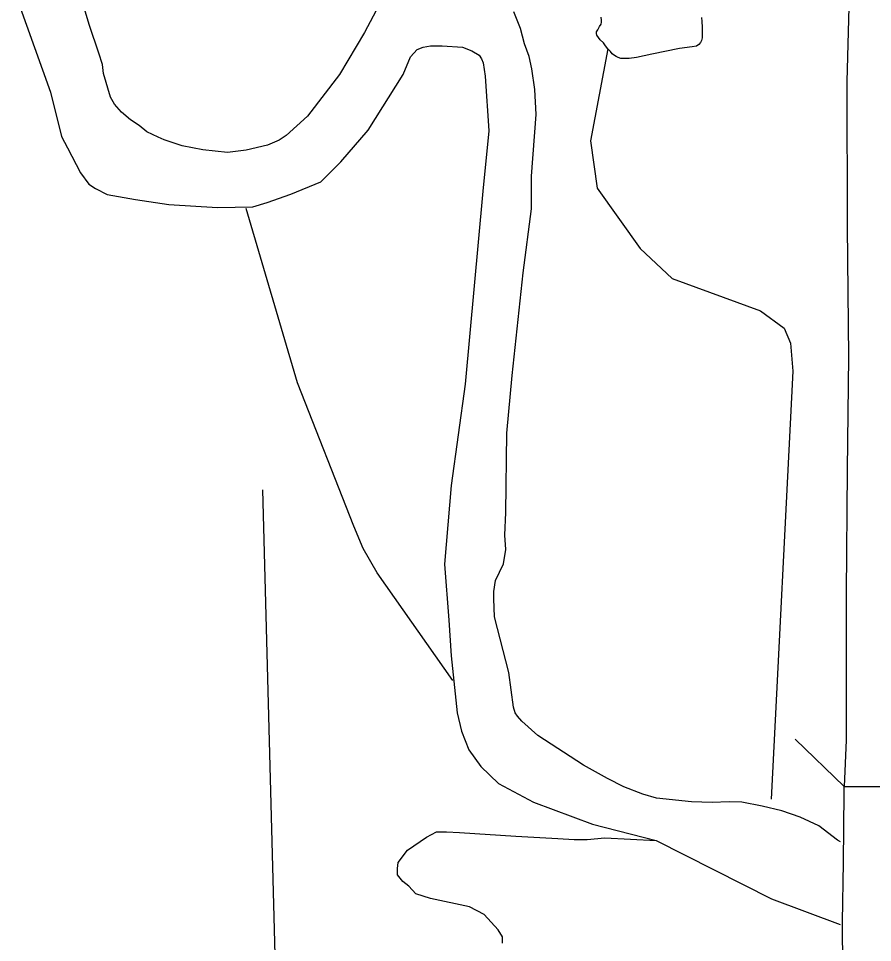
# Model space of a CAD drawing. Extents: x 1084508 to 1142749, y 1057638 to 1093403.
# Drawn here: x 1139294 to 1139881, y 1070353 to 1070990 of the extents above; entities that cross this region are included whole.
import ezdxf

# ---------------------------------------------------------------- set-up
doc = ezdxf.new("R2010")
doc.units = 0
for name, color, linetype in [('Level 10', 7, 'Continuous'), ('Level 35', 7, 'Continuous'), ('Level 37', 7, 'Continuous'), ('Level 47', 7, 'Continuous'), ('Level 5', 7, 'Continuous'), ('Level 9', 7, 'Continuous')]:
    doc.layers.add(name, color=color, linetype=linetype)

msp = doc.modelspace()

# ---------------------------------------------------------------- linework, layer by layer
at = {"layer": 'Level 10'}
msp.add_line((1139861.96, 1070460.85), (1139940.5, 1070461.37), dxfattribs=at)
for points in [[(1139866.68, 1071057.95), (1139863.72, 1070946.68), (1139863.88, 1070846.57), (1139864.92, 1070756.88), (1139863.89, 1070679.02), (1139863.18, 1070594.18), (1139863.18, 1070492.99), (1139861.96, 1070460.85)], [(1139860.73, 1070355.33), (1139860.73, 1070367.8), (1139861.43, 1070408.51), (1139861.79, 1070456.56), (1139861.96, 1070460.85)], [(1139861.48, 1070293.95), (1139861.8, 1070318.05), (1139860.73, 1070355.33)]]:
    msp.add_lwpolyline(points, dxfattribs=at)
at = {"layer": 'Level 35'}
for points in [[(1139763.77, 1070990.72), (1139763.93, 1070987.98), (1139764.25, 1070983.95), (1139764.25, 1070978.8), (1139764.25, 1070976.7), (1139763.77, 1070974.93), (1139762.97, 1070973.48), (1139761.84, 1070972.03), (1139760.23, 1070971.06), (1139757.33, 1070970.58), (1139748.64, 1070969.45), (1139729.48, 1070965.42), (1139719.02, 1070963.16), (1139713.86, 1070962.36), (1139712.09, 1070962.36), (1139709.68, 1070962.52), (1139708.23, 1070962.52), (1139706.3, 1070963.16), (1139704.85, 1070963.81), (1139703.72, 1070964.61), (1139702.27, 1070965.74), (1139700.99, 1070967.19), (1139699.21, 1070969.13), (1139697.6, 1070971.22), (1139696.16, 1070973.32), (1139693.9, 1070975.41), (1139692.77, 1070976.86), (1139691.65, 1070978.63), (1139691.49, 1070979.6), (1139691.49, 1070980.89), (1139692.29, 1070982.18), (1139693.58, 1070984.44), (1139694.55, 1070986.21), (1139694.87, 1070987.5), (1139694.87, 1070988.79), (1139694.71, 1070991.04)], [(1139626.79, 1070353.14), (1139626.79, 1070357.37), (1139623.61, 1070362.13), (1139614.1, 1070372.71), (1139604.05, 1070378), (1139577.09, 1070383.82), (1139567.05, 1070386.99), (1139562.29, 1070392.28), (1139558.06, 1070395.45), (1139554.36, 1070400.21), (1139554.36, 1070404.44), (1139554.89, 1070408.68), (1139561.23, 1070417.14), (1139574.45, 1070426.13), (1139581.32, 1070429.83), (1139588.19, 1070429.83), (1139597.18, 1070429.3), (1139635.77, 1070426.66), (1139664.85, 1070425.07), (1139675.95, 1070424.54), (1139684.94, 1070424.54), (1139697.1, 1070425.6), (1139732.52, 1070423.83)]]:
    msp.add_lwpolyline(points, dxfattribs=at)
at = {"layer": 'Level 37'}
msp.add_lwpolyline([(1139861.96, 1070460.85), (1139828.18, 1070493.65)], dxfattribs=at)
at = {"layer": 'Level 47'}
for points in [[(1139699.21, 1070969.13), (1139687.32, 1070905.64), (1139691.76, 1070873.04), (1139721.38, 1070831.55), (1139743.6, 1070810.81), (1139804.32, 1070788.59), (1139820.61, 1070776.73), (1139825.05, 1070766.36), (1139826.53, 1070747.1), (1139811.72, 1070452.26)], [(1139592.48, 1070534.09), (1139540.35, 1070608.2), (1139530.83, 1070625), (1139524.29, 1070640.27), (1139485.5, 1070739.1), (1139450.35, 1070859.03)]]:
    msp.add_lwpolyline(points, dxfattribs=at)
at = {"layer": 'Level 5'}
msp.add_lwpolyline([(1139480, 1069972.77), (1139461.61, 1070665.37)], dxfattribs=at)
at = {"layer": 'Level 9'}
for points in [[(1139545.42, 1071006.53), (1139531.61, 1070980.38), (1139514.49, 1070951.53), (1139492.57, 1070922.67), (1139477.85, 1070909.45), (1139473.05, 1070906.14), (1139464.94, 1070902.83), (1139450.23, 1070899.23), (1139437.31, 1070897.72), (1139420.5, 1070899.53), (1139406.08, 1070902.23), (1139393.77, 1070906.44), (1139389.57, 1070908.24), (1139381.76, 1070911.85), (1139376.65, 1070916.36), (1139370.65, 1070920.27), (1139364.34, 1070925.38), (1139359.54, 1070931.09), (1139356.83, 1070935.9), (1139352.03, 1070952.13), (1139351.43, 1070958.44), (1139348.73, 1070966.25), (1139342.42, 1070985.19), (1139335.81, 1071007.43)], [(1139293.52, 1071000.79), (1139315.66, 1070939.33), (1139323.18, 1070908.81), (1139327.36, 1070900.87), (1139336.13, 1070883.72), (1139341.98, 1070875.78), (1139346.57, 1070872.85), (1139354.51, 1070868.67), (1139374.14, 1070865.33), (1139397.11, 1070861.98), (1139430.53, 1070859.89), (1139454.76, 1070860.31), (1139464.78, 1070863.24), (1139481.07, 1070869.09), (1139501.54, 1070877.45), (1139515.32, 1070891.25), (1139534.12, 1070912.99), (1139558.34, 1070951.45), (1139563.36, 1070963.58), (1139567.95, 1070968.6), (1139572.13, 1070970.27), (1139577.14, 1070971.1), (1139585.08, 1070971.1), (1139599.28, 1070970.27), (1139605.54, 1070967.76), (1139610.56, 1070964.83), (1139612.23, 1070962.32), (1139613.48, 1070959.4), (1139614.73, 1070950.2), (1139617.24, 1070912.57), (1139613.06, 1070871.18), (1139600.95, 1070738.23), (1139591.34, 1070668.41), (1139586.75, 1070614.06), (1139589.67, 1070575.59), (1139591.34, 1070550.93), (1139595.52, 1070511.63), (1139598.44, 1070499.08), (1139603.46, 1070486.12), (1139611.81, 1070474.83), (1139623.92, 1070463.13), (1139648.15, 1070450.17), (1139688.66, 1070435.12), (1139732.52, 1070423.83), (1139811.88, 1070383.69), (1139859.14, 1070365.99)], [(1139859.4, 1070422.83), (1139857.42, 1070424.02), (1139844.51, 1070433.94), (1139831.6, 1070439.95), (1139818.99, 1070444.16), (1139805.47, 1070447.46), (1139791.36, 1070450.17), (1139782.65, 1070450.47), (1139770.94, 1070449.87), (1139756.83, 1070450.47), (1139732.8, 1070452.87), (1139723.19, 1070455.58), (1139710.28, 1070460.69), (1139698.87, 1070466.4), (1139682.35, 1070475.72), (1139651.12, 1070496.16), (1139640.01, 1070506.08), (1139637.01, 1070509.38), (1139635.51, 1070511.79), (1139634.31, 1070515.69), (1139631, 1070539.44), (1139621.09, 1070577.91), (1139620.79, 1070590.24), (1139620.79, 1070595.35), (1139621.99, 1070602.86), (1139627.4, 1070614.28), (1139628.9, 1070624.2), (1139628.3, 1070634.12), (1139628.9, 1070649.75), (1139629.8, 1070704.45), (1139633.41, 1070744.13), (1139640.91, 1070814.77), (1139646.62, 1070858.95), (1139646.62, 1070881.49), (1139649.92, 1070923.87), (1139649.02, 1070941.01), (1139646.92, 1070955.43), (1139645.12, 1070963.85), (1139641.81, 1070972.57), (1139639.11, 1070983.09), (1139634.61, 1070994.51)]]:
    msp.add_lwpolyline(points, dxfattribs=at)

doc.saveas('drawing.dxf')
